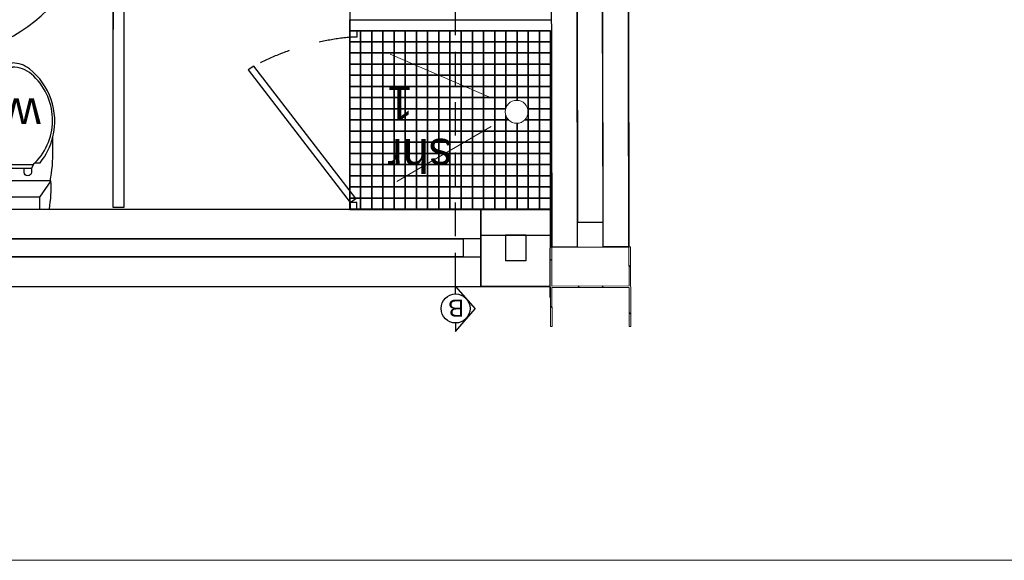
# Model space of a CAD drawing. Header units: millimetres. Extents: x -115474967 to 444143, y -74377 to 241828222.
# Tile 299 of 590: x -162925 to -158520, y 264927 to 267347. Entities that reach past the tile are written whole.
import ezdxf

# ---------------------------------------------------------------- set-up
doc = ezdxf.new("R2010")
doc.units = ezdxf.units.MM
doc.header["$MEASUREMENT"] = 0
doc.linetypes.add('2DASHED', pattern=[0.75, 0.5, -0.25])
doc.linetypes.add('Dashed', pattern=[280, 140, -140])
for name, color, linetype in [('00-2 Doors', 1, 'Continuous'), ('00-2 Fittings', 8, 'Continuous'), ('00-2 Sanitary', 8, 'Continuous'), ('00-2 Walls', 4, 'Continuous'), ('00-2 Windows', 1, 'Continuous'), ('00-3 Elev 02', 1, 'Continuous'), ('00-3 Elev 04', 8, 'Continuous'), ('A_COLUMNS', 7, 'Continuous'), ('CEIL-PLAN', 7, 'Continuous'), ('DIMS-50', 9, 'Continuous'), ('FITT-CURT', 4, 'Dashed'), ('FITT-SANT', 5, 'Continuous'), ('TEXT-50', 2, 'Continuous'), ('TEXT-REFN', 5, 'Continuous'), ('WINDOWS_AND_DOORS', 1, 'Continuous')]:
    doc.layers.add(name, color=color, linetype=linetype)
doc.layers.add('0_cons_01', color=40, linetype='Continuous', lineweight=0, plot=False)
doc.layers.add('0_Pen_No__2', color=7, linetype='Continuous', lineweight=20)
doc.layers.add('A_COLUMNS_Pen_No__3', color=7, linetype='Continuous', lineweight=15)
doc.layers.add('A_COLUMNS_Pen_No__7', color=7, linetype='Continuous', lineweight=5, true_color=0x3f3f3f)
doc.styles.add('TEXT-20', font='arial.ttf', dxfattribs={"height": 40})
doc.styles.add('TEXT-50', font='arial.ttf', dxfattribs={"height": 100})

# ---------------------------------------------------------------- blocks, each defined once
blk = doc.blocks.new('IPE Column 20[97]', base_point=(-38860.8, 68153.1))
at = {"layer": 'A_COLUMNS_Pen_No__7', "linetype": 'Continuous', "lineweight": 5, "true_color": 0x3f3f3f}
h = blk.add_hatch(dxfattribs=at)
h.set_pattern_fill('STEEL', color=250, style=0, pattern_type=2)
h.set_pattern_definition([(45, (0, 0), (-159.099, 159.099), []), (45, (-53.03, 53.03), (-159.099, 159.099), [])])
h.paths.add_polyline_path([(-39040.6, 67975.4), (-38684.6, 67971.8), (-38684.5, 67978.8), (-38859, 67980.6), (-38855.5, 68325.5), (-38681, 68323.8), (-38681, 68330.8), (-39037, 68334.4), (-39037, 68327.4), (-38862.5, 68325.6), (-38866, 67980.6), (-39040.5, 67982.4)])
at = {"layer": 'A_COLUMNS_Pen_No__3', "color": 7, "linetype": 'Continuous', "lineweight": 15}
for p, q in [((-38681, 68330.8), (-39037, 68334.4)), ((-39037, 68334.4), (-39037, 68327.4)), ((-39037, 68327.4), (-38862.5, 68325.6)), ((-38862.5, 68325.6), (-38866, 67980.6)), ((-38859, 67980.6), (-38855.5, 68325.5)), ((-38855.5, 68325.5), (-38681, 68323.8)), ((-38681, 68323.8), (-38681, 68330.8)), ((-39040.5, 67982.4), (-39040.6, 67975.4)), ((-39040.6, 67975.4), (-38684.6, 67971.8)), ((-38866, 67980.6), (-39040.5, 67982.4)), ((-38684.5, 67978.8), (-38859, 67980.6)), ((-38684.6, 67971.8), (-38684.5, 67978.8))]:
    blk.add_line(p, q, dxfattribs=at)
blk = doc.blocks.new('gf')
for p, q in [((192800, 61204), (192800, 61535.5)), ((192983.3, 61455.1), (192965, 61455.1)), ((193000.1, 61464.2), (192983.3, 61455.1)), ((192983.3, 61422.3), (192983.3, 61455.1)), ((192965, 61422.3), (192983.3, 61422.3)), ((192983.3, 61369.8), (192983.3, 61422.3)), ((192983.3, 61369.8), (192983.3, 61317.2)), ((192965, 61317.2), (192983.3, 61317.2)), ((192983.3, 61317.2), (192983.3, 61284.4)), ((192983.3, 61284.4), (192965, 61284.4)), ((193000.1, 61275.3), (192983.3, 61284.4))]:
    blk.add_line(p, q)
for points in [[(192800, 61535.5, -0.056711), (192926, 61542.5), (192926, 61539.3)], [(192926.2, 61539.3, -0.052121), (193063.4, 61551.2), (193123.6, 61551.2, -0.14456)], [(193006.9, 61493.9, -0.11024), (193123.6, 61551.2, -0.16845)], [(193006.9, 61471.2, -0.434217), (193404.1, 61455.1, -0.182634), (193435.2, 61369.8, -2.693815)], [(193123.6, 61551.2, -0.292914), (193427.7, 61445.9, -0.16845), (193454.2, 61369.8, -2.883082)], [(193006.9, 61471.2), (193006.9, 61493.9, -0.416606)], [(193000.1, 61464.2, -0.008985), (193006.9, 61471.2, -0.182634)], [(193000.1, 61369.8), (193000.1, 61464.2, -0.444938)], [(193000.1, 61369.8), (193000.1, 61275.3, 0.008985)], [(193006.9, 61268.3, 0.434217), (193404.1, 61284.4, 0.182634), (193435.2, 61369.8, 2.693815)], [(193123.6, 61188.3, 0.292914), (193427.7, 61293.6, 0.16845), (193454.2, 61369.8, 2.883082)], [(193000.1, 61275.3, 0.008985), (193006.9, 61268.3, 0.182634)], [(193006.9, 61268.3), (193006.9, 61245.6, 0.416606)], [(193006.9, 61245.6, 0.11024), (193123.6, 61188.3, 0.16845)], [(192800, 61204, 0.056711), (192926, 61197), (192926, 61200.2)], [(192926.2, 61200.2, 0.052121), (193063.4, 61188.3), (193123.6, 61188.3, 0.14456)]]:
    blk.add_lwpolyline(points, format="xyb")
for points in [[(192926, 61542.5), (192854, 61491), (192800, 61491)], [(192926, 61539.3), (192926, 61369.8)], [(192854, 61491), (192854, 61369.8)], [(192854, 61248.5), (192854, 61369.8)], [(192926, 61200.2), (192926, 61369.8)], [(192926, 61197), (192854, 61248.5), (192800, 61248.5)]]:
    blk.add_lwpolyline(points)
for centre in [(192965, 61438.7), (192965, 61300.8)]:
    blk.add_arc(centre, 16.4, 90, 270)
blk = doc.blocks.new('A$C69671385')
at = {"layer": 'DIMS-50', "color": 3}
for p, q in [((0, 169), (262, 397)), ((524, 169), (262, 397)), ((88, 169), (0, 169)), ((426, 169), (524, 169))]:
    blk.add_line(p, q, dxfattribs=at)
at = {"layer": 'TEXT-REFN'}
blk.add_circle((257, 169), 169, dxfattribs=at)
blk = doc.blocks.new('12')
at = {"layer": '00-2 Doors'}
blk.add_arc((-140502.5, 268667.2), 821.8, 92.9136, 179.9506, dxfattribs=at)
at = {"layer": '00-2 Fittings', "color": 9, "true_color": 0xc7c8ca}
for points in [[(-143271.2, 270153.1), (-143321.2, 270153.1), (-143321.2, 270153.3), (-143271.2, 270153.3)], [(-143271.2, 270103.1), (-143321.2, 270103.1), (-143321.2, 270153.1), (-143271.2, 270153.1)], [(-143221.2, 270153.1), (-143271.2, 270153.1), (-143271.2, 270153.3), (-143221.2, 270153.3)], [(-143221.2, 270103.1), (-143271.2, 270103.1), (-143271.2, 270153.1), (-143221.2, 270153.1)], [(-143171.2, 270153.1), (-143221.2, 270153.1), (-143221.2, 270153.3), (-143171.2, 270153.3)], [(-143171.2, 270103.1), (-143221.2, 270103.1), (-143221.2, 270153.1), (-143171.2, 270153.1)], [(-143121.2, 270153.1), (-143171.2, 270153.1), (-143171.2, 270153.3), (-143121.2, 270153.3)], [(-143121.2, 270103.1), (-143171.2, 270103.1), (-143171.2, 270153.1), (-143121.2, 270153.1)], [(-143071.2, 270153.1), (-143121.2, 270153.1), (-143121.2, 270153.3), (-143071.2, 270153.3)], [(-143071.2, 270103.1), (-143121.2, 270103.1), (-143121.2, 270153.1), (-143071.2, 270153.1)], [(-143021.2, 270153.1), (-143071.2, 270153.1), (-143071.2, 270153.3), (-143021.2, 270153.3)], [(-143021.2, 270103.1), (-143071.2, 270103.1), (-143071.2, 270153.1), (-143021.2, 270153.1)], [(-142971.2, 270153.1), (-143021.2, 270153.1), (-143021.2, 270153.3), (-142971.2, 270153.3)], [(-142971.2, 270103.1), (-143021.2, 270103.1), (-143021.2, 270153.1), (-142971.2, 270153.1)], [(-142921.2, 270153.1), (-142971.2, 270153.1), (-142971.2, 270153.3), (-142921.2, 270153.3)], [(-142921.2, 270103.1), (-142971.2, 270103.1), (-142971.2, 270153.1), (-142921.2, 270153.1)], [(-142871.2, 270153.1), (-142921.2, 270153.1), (-142921.2, 270153.3), (-142871.2, 270153.3)], [(-142871.2, 270103.1), (-142921.2, 270103.1), (-142921.2, 270153.1), (-142871.2, 270153.1)], [(-142821.2, 270153.1), (-142871.2, 270153.1), (-142871.2, 270153.3), (-142821.2, 270153.3)], [(-142821.2, 270103.1), (-142871.2, 270103.1), (-142871.2, 270153.1), (-142821.2, 270153.1)], [(-142771.2, 270153.1), (-142821.2, 270153.1), (-142821.2, 270153.3), (-142771.2, 270153.3)], [(-142771.2, 270103.1), (-142821.2, 270103.1), (-142821.2, 270153.1), (-142771.2, 270153.1)], [(-142721.2, 270153.1), (-142771.2, 270153.1), (-142771.2, 270153.3), (-142721.2, 270153.3)], [(-142721.2, 270103.1), (-142771.2, 270103.1), (-142771.2, 270153.1), (-142721.2, 270153.1)], [(-142671.2, 270153.1), (-142721.2, 270153.1), (-142721.2, 270153.3), (-142671.2, 270153.3)], [(-142671.2, 270103.1), (-142721.2, 270103.1), (-142721.2, 270153.1), (-142671.2, 270153.1)], [(-142621.2, 270153.1), (-142671.2, 270153.1), (-142671.2, 270153.3), (-142621.2, 270153.3)], [(-142621.2, 270103.1), (-142671.2, 270103.1), (-142671.2, 270153.1), (-142621.2, 270153.1)], [(-142571.2, 270153.1), (-142621.2, 270153.1), (-142621.2, 270153.3), (-142571.2, 270153.3)], [(-142571.2, 270103.1), (-142621.2, 270103.1), (-142621.2, 270153.1), (-142571.2, 270153.1)], [(-142521.2, 270153.1), (-142571.2, 270153.1), (-142571.2, 270153.3), (-142521.2, 270153.3)], [(-142521.2, 270103.1), (-142571.2, 270103.1), (-142571.2, 270153.1), (-142521.2, 270153.1)], [(-142471.2, 270153.1), (-142521.2, 270153.1), (-142521.2, 270153.3), (-142471.2, 270153.3)], [(-142471.2, 270103.1), (-142521.2, 270103.1), (-142521.2, 270153.1), (-142471.2, 270153.1)], [(-142421.2, 270153.1), (-142471.2, 270153.1), (-142471.2, 270153.3), (-142421.2, 270153.3)], [(-142423.1, 270103.1), (-142471.2, 270103.1), (-142471.2, 270153.1), (-142423.1, 270153.1)], [(-143271.2, 270053.1), (-143321.2, 270053.1), (-143321.2, 270103.1), (-143271.2, 270103.1)], [(-143221.2, 270053.1), (-143271.2, 270053.1), (-143271.2, 270103.1), (-143221.2, 270103.1)], [(-143171.2, 270053.1), (-143221.2, 270053.1), (-143221.2, 270103.1), (-143171.2, 270103.1)], [(-143121.2, 270053.1), (-143171.2, 270053.1), (-143171.2, 270103.1), (-143121.2, 270103.1)], [(-143071.2, 270053.1), (-143121.2, 270053.1), (-143121.2, 270103.1), (-143071.2, 270103.1)], [(-143021.2, 270053.1), (-143071.2, 270053.1), (-143071.2, 270103.1), (-143021.2, 270103.1)], [(-142971.2, 270053.1), (-143021.2, 270053.1), (-143021.2, 270103.1), (-142971.2, 270103.1)], [(-142921.2, 270053.1), (-142971.2, 270053.1), (-142971.2, 270103.1), (-142921.2, 270103.1)], [(-142871.2, 270053.1), (-142921.2, 270053.1), (-142921.2, 270103.1), (-142871.2, 270103.1)], [(-142821.2, 270053.1), (-142871.2, 270053.1), (-142871.2, 270103.1), (-142821.2, 270103.1)], [(-142771.2, 270053.1), (-142821.2, 270053.1), (-142821.2, 270103.1), (-142771.2, 270103.1)], [(-142721.2, 270053.1), (-142771.2, 270053.1), (-142771.2, 270103.1), (-142721.2, 270103.1)], [(-142671.2, 270053.1), (-142721.2, 270053.1), (-142721.2, 270103.1), (-142671.2, 270103.1)], [(-142621.2, 270053.1), (-142671.2, 270053.1), (-142671.2, 270103.1), (-142621.2, 270103.1)], [(-142571.2, 270053.1), (-142621.2, 270053.1), (-142621.2, 270103.1), (-142571.2, 270103.1)], [(-142521.2, 270053.1), (-142571.2, 270053.1), (-142571.2, 270103.1), (-142521.2, 270103.1)], [(-142471.2, 270053.1), (-142521.2, 270053.1), (-142521.2, 270103.1), (-142471.2, 270103.1)], [(-142423.1, 270053.1), (-142471.2, 270053.1), (-142471.2, 270103.1), (-142423.1, 270103.1)], [(-143271.2, 270003.1), (-143321.2, 270003.1), (-143321.2, 270053.1), (-143271.2, 270053.1)], [(-143221.2, 270003.1), (-143271.2, 270003.1), (-143271.2, 270053.1), (-143221.2, 270053.1)], [(-143171.2, 270003.1), (-143221.2, 270003.1), (-143221.2, 270053.1), (-143171.2, 270053.1)], [(-143121.2, 270003.1), (-143171.2, 270003.1), (-143171.2, 270053.1), (-143121.2, 270053.1)], [(-143071.2, 270003.1), (-143121.2, 270003.1), (-143121.2, 270053.1), (-143071.2, 270053.1)], [(-143021.2, 270003.1), (-143071.2, 270003.1), (-143071.2, 270053.1), (-143021.2, 270053.1)], [(-142971.2, 270003.1), (-143021.2, 270003.1), (-143021.2, 270053.1), (-142971.2, 270053.1)], [(-142921.2, 270003.1), (-142971.2, 270003.1), (-142971.2, 270053.1), (-142921.2, 270053.1)], [(-142871.2, 270003.1), (-142921.2, 270003.1), (-142921.2, 270053.1), (-142871.2, 270053.1)], [(-142821.2, 270003.1), (-142871.2, 270003.1), (-142871.2, 270053.1), (-142821.2, 270053.1)], [(-142771.2, 270003.1), (-142821.2, 270003.1), (-142821.2, 270053.1), (-142771.2, 270053.1)], [(-142721.2, 270003.1), (-142771.2, 270003.1), (-142771.2, 270053.1), (-142721.2, 270053.1)], [(-142671.2, 270003.1), (-142721.2, 270003.1), (-142721.2, 270053.1), (-142671.2, 270053.1)], [(-142621.2, 270003.1), (-142671.2, 270003.1), (-142671.2, 270053.1), (-142621.2, 270053.1)], [(-142571.2, 270003.1), (-142621.2, 270003.1), (-142621.2, 270053.1), (-142571.2, 270053.1)], [(-142521.2, 270003.1), (-142571.2, 270003.1), (-142571.2, 270053.1), (-142521.2, 270053.1)], [(-142471.2, 270003.1), (-142521.2, 270003.1), (-142521.2, 270053.1), (-142471.2, 270053.1)], [(-142423.1, 270003.1), (-142471.2, 270003.1), (-142471.2, 270053.1), (-142423.1, 270053.1)], [(-143271.2, 269953.1), (-143321.2, 269953.1), (-143321.2, 270003.1), (-143271.2, 270003.1)], [(-143221.2, 269953.1), (-143271.2, 269953.1), (-143271.2, 270003.1), (-143221.2, 270003.1)], [(-143171.2, 269953.1), (-143221.2, 269953.1), (-143221.2, 270003.1), (-143171.2, 270003.1)], [(-143121.2, 269953.1), (-143171.2, 269953.1), (-143171.2, 270003.1), (-143121.2, 270003.1)], [(-143071.2, 269953.1), (-143121.2, 269953.1), (-143121.2, 270003.1), (-143071.2, 270003.1)], [(-143021.2, 269953.1), (-143071.2, 269953.1), (-143071.2, 270003.1), (-143021.2, 270003.1)], [(-142971.2, 269953.1), (-143021.2, 269953.1), (-143021.2, 270003.1), (-142971.2, 270003.1)], [(-142921.2, 269953.1), (-142971.2, 269953.1), (-142971.2, 270003.1), (-142921.2, 270003.1)], [(-142871.2, 269953.1), (-142921.2, 269953.1), (-142921.2, 270003.1), (-142871.2, 270003.1)], [(-142821.2, 269953.1), (-142871.2, 269953.1), (-142871.2, 270003.1), (-142821.2, 270003.1)], [(-142771.2, 269953.1), (-142821.2, 269953.1), (-142821.2, 270003.1), (-142771.2, 270003.1)], [(-142721.2, 269953.1), (-142771.2, 269953.1), (-142771.2, 270003.1), (-142721.2, 270003.1)], [(-142671.2, 269953.1), (-142721.2, 269953.1), (-142721.2, 270003.1), (-142671.2, 270003.1)], [(-142621.2, 269953.1), (-142671.2, 269953.1), (-142671.2, 270003.1), (-142621.2, 270003.1)], [(-142571.2, 269953.1), (-142621.2, 269953.1), (-142621.2, 270003.1), (-142571.2, 270003.1)], [(-142521.2, 269953.1), (-142571.2, 269953.1), (-142571.2, 270003.1), (-142521.2, 270003.1)], [(-142471.2, 269953.1), (-142521.2, 269953.1), (-142521.2, 270003.1), (-142471.2, 270003.1)], [(-142423.1, 269953.1), (-142471.2, 269953.1), (-142471.2, 270003.1), (-142423.1, 270003.1)], [(-143271.2, 269903.1), (-143321.2, 269903.1), (-143321.2, 269953.1), (-143271.2, 269953.1)], [(-143221.2, 269903.1), (-143271.2, 269903.1), (-143271.2, 269953.1), (-143221.2, 269953.1)], [(-143171.2, 269903.1), (-143221.2, 269903.1), (-143221.2, 269953.1), (-143171.2, 269953.1)], [(-143121.2, 269903.1), (-143171.2, 269903.1), (-143171.2, 269953.1), (-143121.2, 269953.1)], [(-143071.2, 269903.1), (-143121.2, 269903.1), (-143121.2, 269953.1), (-143071.2, 269953.1)], [(-143021.2, 269903.1), (-143071.2, 269903.1), (-143071.2, 269953.1), (-143021.2, 269953.1)], [(-142971.2, 269903.1), (-143021.2, 269903.1), (-143021.2, 269953.1), (-142971.2, 269953.1)], [(-142921.2, 269903.1), (-142971.2, 269903.1), (-142971.2, 269953.1), (-142921.2, 269953.1)], [(-142871.2, 269903.1), (-142921.2, 269903.1), (-142921.2, 269953.1), (-142871.2, 269953.1)], [(-142821.2, 269903.1), (-142871.2, 269903.1), (-142871.2, 269953.1), (-142821.2, 269953.1)], [(-142771.2, 269903.1), (-142821.2, 269903.1), (-142821.2, 269953.1), (-142771.2, 269953.1)], [(-142721.2, 269903.1), (-142771.2, 269903.1), (-142771.2, 269953.1), (-142721.2, 269953.1)], [(-142671.2, 269903.1), (-142721.2, 269903.1), (-142721.2, 269953.1), (-142671.2, 269953.1)], [(-142621.2, 269903.1), (-142671.2, 269903.1), (-142671.2, 269953.1), (-142621.2, 269953.1)], [(-142571.2, 269903.1), (-142621.2, 269903.1), (-142621.2, 269953.1), (-142571.2, 269953.1)], [(-142521.2, 269903.1), (-142571.2, 269903.1), (-142571.2, 269953.1), (-142521.2, 269953.1)], [(-142471.2, 269903.1), (-142521.2, 269903.1), (-142521.2, 269953.1), (-142471.2, 269953.1)], [(-142423.1, 269903.1), (-142471.2, 269903.1), (-142471.2, 269953.1), (-142423.1, 269953.1)], [(-143271.2, 269853.1), (-143321.2, 269853.1), (-143321.2, 269903.1), (-143271.2, 269903.1)], [(-143221.2, 269853.1), (-143271.2, 269853.1), (-143271.2, 269903.1), (-143221.2, 269903.1)], [(-143171.2, 269853.1), (-143221.2, 269853.1), (-143221.2, 269903.1), (-143171.2, 269903.1)], [(-143121.2, 269853.1), (-143171.2, 269853.1), (-143171.2, 269903.1), (-143121.2, 269903.1)], [(-143071.2, 269853.1), (-143121.2, 269853.1), (-143121.2, 269903.1), (-143071.2, 269903.1)], [(-143021.2, 269853.1), (-143071.2, 269853.1), (-143071.2, 269903.1), (-143021.2, 269903.1)], [(-142971.2, 269853.1), (-143021.2, 269853.1), (-143021.2, 269903.1), (-142971.2, 269903.1)], [(-142921.2, 269853.1), (-142971.2, 269853.1), (-142971.2, 269903.1), (-142921.2, 269903.1)], [(-142871.2, 269853.1), (-142921.2, 269853.1), (-142921.2, 269903.1), (-142871.2, 269903.1)], [(-142821.2, 269853.1), (-142871.2, 269853.1), (-142871.2, 269903.1), (-142821.2, 269903.1)], [(-142771.2, 269853.1), (-142821.2, 269853.1), (-142821.2, 269903.1), (-142771.2, 269903.1)], [(-142721.2, 269853.1), (-142771.2, 269853.1), (-142771.2, 269903.1), (-142721.2, 269903.1)], [(-142671.2, 269853.1), (-142721.2, 269853.1), (-142721.2, 269903.1), (-142671.2, 269903.1)], [(-142621.2, 269853.1), (-142671.2, 269853.1), (-142671.2, 269903.1), (-142621.2, 269903.1)], [(-142571.2, 269853.1), (-142621.2, 269853.1), (-142621.2, 269903.1), (-142571.2, 269903.1)], [(-142521.2, 269853.1), (-142571.2, 269853.1), (-142571.2, 269903.1), (-142521.2, 269903.1)], [(-142471.2, 269853.1), (-142521.2, 269853.1), (-142521.2, 269903.1), (-142471.2, 269903.1)], [(-142423.1, 269853.1), (-142471.2, 269853.1), (-142471.2, 269903.1), (-142423.1, 269903.1)], [(-143271.2, 269803.1), (-143321.2, 269803.1), (-143321.2, 269853.1), (-143271.2, 269853.1)], [(-143221.2, 269803.1), (-143271.2, 269803.1), (-143271.2, 269853.1), (-143221.2, 269853.1)], [(-143171.2, 269803.1), (-143221.2, 269803.1), (-143221.2, 269853.1), (-143171.2, 269853.1)], [(-143121.2, 269803.1), (-143171.2, 269803.1), (-143171.2, 269853.1), (-143121.2, 269853.1)], [(-143071.2, 269803.1), (-143121.2, 269803.1), (-143121.2, 269853.1), (-143071.2, 269853.1)], [(-143021.2, 269803.1), (-143071.2, 269803.1), (-143071.2, 269853.1), (-143021.2, 269853.1)], [(-142971.2, 269803.1), (-143021.2, 269803.1), (-143021.2, 269853.1), (-142971.2, 269853.1)], [(-142921.2, 269803.1), (-142971.2, 269803.1), (-142971.2, 269853.1), (-142921.2, 269853.1)], [(-142871.2, 269803.1), (-142921.2, 269803.1), (-142921.2, 269853.1), (-142871.2, 269853.1)], [(-142821.2, 269803.1), (-142871.2, 269803.1), (-142871.2, 269853.1), (-142821.2, 269853.1)], [(-142771.2, 269803.1), (-142821.2, 269803.1), (-142821.2, 269853.1), (-142771.2, 269853.1)], [(-142721.2, 269803.1), (-142771.2, 269803.1), (-142771.2, 269853.1), (-142721.2, 269853.1)], [(-142671.2, 269803.1), (-142721.2, 269803.1), (-142721.2, 269853.1), (-142671.2, 269853.1)], [(-142621.2, 269803.1), (-142671.2, 269803.1), (-142671.2, 269853.1), (-142621.2, 269853.1)], [(-142571.2, 269803.1), (-142621.2, 269803.1), (-142621.2, 269853.1), (-142571.2, 269853.1)], [(-142521.2, 269803.1), (-142571.2, 269803.1), (-142571.2, 269853.1), (-142521.2, 269853.1)], [(-142471.2, 269803.1), (-142521.2, 269803.1), (-142521.2, 269853.1), (-142471.2, 269853.1)], [(-142423.1, 269803.1), (-142471.2, 269803.1), (-142471.2, 269853.1), (-142423.1, 269853.1)], [(-143271.2, 269753.1), (-143321.2, 269753.1), (-143321.2, 269803.1), (-143271.2, 269803.1)], [(-143221.2, 269753.1), (-143271.2, 269753.1), (-143271.2, 269803.1), (-143221.2, 269803.1)], [(-143071.2, 269753.1), (-143121.2, 269753.1), (-143121.2, 269803.1), (-143071.2, 269803.1)], [(-143021.2, 269753.1), (-143071.2, 269753.1), (-143071.2, 269803.1), (-143021.2, 269803.1)], [(-142971.2, 269753.1), (-143021.2, 269753.1), (-143021.2, 269803.1), (-142971.2, 269803.1)], [(-142921.2, 269753.1), (-142971.2, 269753.1), (-142971.2, 269803.1), (-142921.2, 269803.1)], [(-142871.2, 269753.1), (-142921.2, 269753.1), (-142921.2, 269803.1), (-142871.2, 269803.1)], [(-142821.2, 269753.1), (-142871.2, 269753.1), (-142871.2, 269803.1), (-142821.2, 269803.1)], [(-142771.2, 269753.1), (-142821.2, 269753.1), (-142821.2, 269803.1), (-142771.2, 269803.1)], [(-142721.2, 269753.1), (-142771.2, 269753.1), (-142771.2, 269803.1), (-142721.2, 269803.1)], [(-142671.2, 269753.1), (-142721.2, 269753.1), (-142721.2, 269803.1), (-142671.2, 269803.1)], [(-142621.2, 269753.1), (-142671.2, 269753.1), (-142671.2, 269803.1), (-142621.2, 269803.1)], [(-142571.2, 269753.1), (-142621.2, 269753.1), (-142621.2, 269803.1), (-142571.2, 269803.1)], [(-142521.2, 269753.1), (-142571.2, 269753.1), (-142571.2, 269803.1), (-142521.2, 269803.1)], [(-142471.2, 269753.1), (-142521.2, 269753.1), (-142521.2, 269803.1), (-142471.2, 269803.1)], [(-142423.1, 269753.1), (-142471.2, 269753.1), (-142471.2, 269803.1), (-142423.1, 269803.1)], [(-143271.2, 269703.1), (-143321.2, 269703.1), (-143321.2, 269753.1), (-143271.2, 269753.1)], [(-143221.2, 269703.1), (-143271.2, 269703.1), (-143271.2, 269753.1), (-143221.2, 269753.1)], [(-143021.2, 269703.1), (-143071.2, 269703.1), (-143071.2, 269753.1), (-143021.2, 269753.1)], [(-142971.2, 269703.1), (-143021.2, 269703.1), (-143021.2, 269753.1), (-142971.2, 269753.1)], [(-142921.2, 269703.1), (-142971.2, 269703.1), (-142971.2, 269753.1), (-142921.2, 269753.1)], [(-142871.2, 269703.1), (-142921.2, 269703.1), (-142921.2, 269753.1), (-142871.2, 269753.1)], [(-142821.2, 269703.1), (-142871.2, 269703.1), (-142871.2, 269753.1), (-142821.2, 269753.1)], [(-142771.2, 269703.1), (-142821.2, 269703.1), (-142821.2, 269753.1), (-142771.2, 269753.1)], [(-142721.2, 269703.1), (-142771.2, 269703.1), (-142771.2, 269753.1), (-142721.2, 269753.1)], [(-142671.2, 269703.1), (-142721.2, 269703.1), (-142721.2, 269753.1), (-142671.2, 269753.1)], [(-142621.2, 269703.1), (-142671.2, 269703.1), (-142671.2, 269753.1), (-142621.2, 269753.1)], [(-142571.2, 269703.1), (-142621.2, 269703.1), (-142621.2, 269753.1), (-142571.2, 269753.1)], [(-142521.2, 269703.1), (-142571.2, 269703.1), (-142571.2, 269753.1), (-142521.2, 269753.1)], [(-142471.2, 269703.1), (-142521.2, 269703.1), (-142521.2, 269753.1), (-142471.2, 269753.1)], [(-142423.1, 269703.1), (-142471.2, 269703.1), (-142471.2, 269753.1), (-142423.1, 269753.1)], [(-143271.2, 269653.1), (-143321.2, 269653.1), (-143321.2, 269703.1), (-143271.2, 269703.1)], [(-143221.2, 269653.1), (-143271.2, 269653.1), (-143271.2, 269703.1), (-143221.2, 269703.1)], [(-143021.2, 269653.1), (-143071.2, 269653.1), (-143071.2, 269703.1), (-143021.2, 269703.1)], [(-142971.2, 269653.1), (-143021.2, 269653.1), (-143021.2, 269703.1), (-142971.2, 269703.1)], [(-142921.2, 269653.1), (-142971.2, 269653.1), (-142971.2, 269703.1), (-142921.2, 269703.1)], [(-142871.2, 269653.1), (-142921.2, 269653.1), (-142921.2, 269703.1), (-142871.2, 269703.1)], [(-142821.2, 269653.1), (-142871.2, 269653.1), (-142871.2, 269703.1), (-142821.2, 269703.1)], [(-142771.2, 269653.1), (-142821.2, 269653.1), (-142821.2, 269703.1), (-142771.2, 269703.1)], [(-142721.2, 269653.1), (-142771.2, 269653.1), (-142771.2, 269703.1), (-142721.2, 269703.1)], [(-142671.2, 269653.1), (-142721.2, 269653.1), (-142721.2, 269703.1), (-142671.2, 269703.1)], [(-142621.2, 269653.1), (-142671.2, 269653.1), (-142671.2, 269703.1), (-142621.2, 269703.1)], [(-142571.2, 269653.1), (-142621.2, 269653.1), (-142621.2, 269703.1), (-142571.2, 269703.1)], [(-142521.2, 269653.1), (-142571.2, 269653.1), (-142571.2, 269703.1), (-142521.2, 269703.1)], [(-142471.2, 269653.1), (-142521.2, 269653.1), (-142521.2, 269703.1), (-142471.2, 269703.1)], [(-142423.1, 269653.1), (-142471.2, 269653.1), (-142471.2, 269703.1), (-142423.1, 269703.1)], [(-143271.2, 269603.1), (-143321.2, 269603.1), (-143321.2, 269653.1), (-143271.2, 269653.1)], [(-143221.2, 269603.1), (-143271.2, 269603.1), (-143271.2, 269653.1), (-143221.2, 269653.1)], [(-143171.2, 269603.1), (-143221.2, 269603.1), (-143221.2, 269653.1), (-143171.2, 269653.1)], [(-143121.2, 269603.1), (-143171.2, 269603.1), (-143171.2, 269653.1), (-143121.2, 269653.1)], [(-143071.2, 269603.1), (-143121.2, 269603.1), (-143121.2, 269653.1), (-143071.2, 269653.1)], [(-143021.2, 269603.1), (-143071.2, 269603.1), (-143071.2, 269653.1), (-143021.2, 269653.1)], [(-142971.2, 269603.1), (-143021.2, 269603.1), (-143021.2, 269653.1), (-142971.2, 269653.1)], [(-142921.2, 269603.1), (-142971.2, 269603.1), (-142971.2, 269653.1), (-142921.2, 269653.1)], [(-142871.2, 269603.1), (-142921.2, 269603.1), (-142921.2, 269653.1), (-142871.2, 269653.1)], [(-142821.2, 269603.1), (-142871.2, 269603.1), (-142871.2, 269653.1), (-142821.2, 269653.1)], [(-142771.2, 269603.1), (-142821.2, 269603.1), (-142821.2, 269653.1), (-142771.2, 269653.1)], [(-142721.2, 269603.1), (-142771.2, 269603.1), (-142771.2, 269653.1), (-142721.2, 269653.1)], [(-142671.2, 269603.1), (-142721.2, 269603.1), (-142721.2, 269653.1), (-142671.2, 269653.1)], [(-142621.2, 269603.1), (-142671.2, 269603.1), (-142671.2, 269653.1), (-142621.2, 269653.1)], [(-142571.2, 269603.1), (-142621.2, 269603.1), (-142621.2, 269653.1), (-142571.2, 269653.1)], [(-142521.2, 269603.1), (-142571.2, 269603.1), (-142571.2, 269653.1), (-142521.2, 269653.1)], [(-142471.2, 269603.1), (-142521.2, 269603.1), (-142521.2, 269653.1), (-142471.2, 269653.1)], [(-142423.1, 269603.1), (-142471.2, 269603.1), (-142471.2, 269653.1), (-142423.1, 269653.1)], [(-143271.2, 269553.1), (-143321.2, 269553.1), (-143321.2, 269603.1), (-143271.2, 269603.1)], [(-143221.2, 269553.1), (-143271.2, 269553.1), (-143271.2, 269603.1), (-143221.2, 269603.1)], [(-143171.2, 269553.1), (-143221.2, 269553.1), (-143221.2, 269603.1), (-143171.2, 269603.1)], [(-143121.2, 269553.1), (-143171.2, 269553.1), (-143171.2, 269603.1), (-143121.2, 269603.1)], [(-143071.2, 269553.1), (-143121.2, 269553.1), (-143121.2, 269603.1), (-143071.2, 269603.1)], [(-143021.2, 269553.1), (-143071.2, 269553.1), (-143071.2, 269603.1), (-143021.2, 269603.1)], [(-142971.2, 269553.1), (-143021.2, 269553.1), (-143021.2, 269603.1), (-142971.2, 269603.1)], [(-142921.2, 269553.1), (-142971.2, 269553.1), (-142971.2, 269603.1), (-142921.2, 269603.1)], [(-142871.2, 269553.1), (-142921.2, 269553.1), (-142921.2, 269603.1), (-142871.2, 269603.1)], [(-142821.2, 269553.1), (-142871.2, 269553.1), (-142871.2, 269603.1), (-142821.2, 269603.1)], [(-142771.2, 269553.1), (-142821.2, 269553.1), (-142821.2, 269603.1), (-142771.2, 269603.1)], [(-142721.2, 269553.1), (-142771.2, 269553.1), (-142771.2, 269603.1), (-142721.2, 269603.1)], [(-142671.2, 269553.1), (-142721.2, 269553.1), (-142721.2, 269603.1), (-142671.2, 269603.1)], [(-142621.2, 269553.1), (-142671.2, 269553.1), (-142671.2, 269603.1), (-142621.2, 269603.1)], [(-142571.2, 269553.1), (-142621.2, 269553.1), (-142621.2, 269603.1), (-142571.2, 269603.1)], [(-142521.2, 269553.1), (-142571.2, 269553.1), (-142571.2, 269603.1), (-142521.2, 269603.1)], [(-142471.2, 269553.1), (-142521.2, 269553.1), (-142521.2, 269603.1), (-142471.2, 269603.1)], [(-142423.1, 269553.1), (-142471.2, 269553.1), (-142471.2, 269603.1), (-142423.1, 269603.1)], [(-143271.2, 269503.1), (-143321.2, 269503.1), (-143321.2, 269553.1), (-143271.2, 269553.1)], [(-143221.2, 269503.1), (-143271.2, 269503.1), (-143271.2, 269553.1), (-143221.2, 269553.1)], [(-143171.2, 269503.1), (-143221.2, 269503.1), (-143221.2, 269553.1), (-143171.2, 269553.1)], [(-143121.2, 269503.1), (-143171.2, 269503.1), (-143171.2, 269553.1), (-143121.2, 269553.1)], [(-143071.2, 269503.1), (-143121.2, 269503.1), (-143121.2, 269553.1), (-143071.2, 269553.1)], [(-143021.2, 269503.1), (-143071.2, 269503.1), (-143071.2, 269553.1), (-143021.2, 269553.1)], [(-142971.2, 269503.1), (-143021.2, 269503.1), (-143021.2, 269553.1), (-142971.2, 269553.1)], [(-142921.2, 269503.1), (-142971.2, 269503.1), (-142971.2, 269553.1), (-142921.2, 269553.1)], [(-142871.2, 269503.1), (-142921.2, 269503.1), (-142921.2, 269553.1), (-142871.2, 269553.1)], [(-142821.2, 269503.1), (-142871.2, 269503.1), (-142871.2, 269553.1), (-142821.2, 269553.1)], [(-142771.2, 269503.1), (-142821.2, 269503.1), (-142821.2, 269553.1), (-142771.2, 269553.1)], [(-142721.2, 269503.1), (-142771.2, 269503.1), (-142771.2, 269553.1), (-142721.2, 269553.1)], [(-142671.2, 269503.1), (-142721.2, 269503.1), (-142721.2, 269553.1), (-142671.2, 269553.1)], [(-142621.2, 269503.1), (-142671.2, 269503.1), (-142671.2, 269553.1), (-142621.2, 269553.1)], [(-142571.2, 269503.1), (-142621.2, 269503.1), (-142621.2, 269553.1), (-142571.2, 269553.1)], [(-142521.2, 269503.1), (-142571.2, 269503.1), (-142571.2, 269553.1), (-142521.2, 269553.1)], [(-142471.2, 269503.1), (-142521.2, 269503.1), (-142521.2, 269553.1), (-142471.2, 269553.1)], [(-142423.1, 269503.1), (-142471.2, 269503.1), (-142471.2, 269553.1), (-142423.1, 269553.1)], [(-143271.2, 269453.1), (-143321.2, 269453.1), (-143321.2, 269503.1), (-143271.2, 269503.1)], [(-143221.2, 269453.1), (-143271.2, 269453.1), (-143271.2, 269503.1), (-143221.2, 269503.1)], [(-143171.2, 269453.1), (-143221.2, 269453.1), (-143221.2, 269503.1), (-143171.2, 269503.1)], [(-143121.2, 269453.1), (-143171.2, 269453.1), (-143171.2, 269503.1), (-143121.2, 269503.1)], [(-143071.2, 269453.1), (-143121.2, 269453.1), (-143121.2, 269503.1), (-143071.2, 269503.1)], [(-143021.2, 269453.1), (-143071.2, 269453.1), (-143071.2, 269503.1), (-143021.2, 269503.1)], [(-142971.2, 269453.1), (-143021.2, 269453.1), (-143021.2, 269503.1), (-142971.2, 269503.1)], [(-142921.2, 269453.1), (-142971.2, 269453.1), (-142971.2, 269503.1), (-142921.2, 269503.1)], [(-142871.2, 269453.1), (-142921.2, 269453.1), (-142921.2, 269503.1), (-142871.2, 269503.1)], [(-142821.2, 269453.1), (-142871.2, 269453.1), (-142871.2, 269503.1), (-142821.2, 269503.1)], [(-142771.2, 269453.1), (-142821.2, 269453.1), (-142821.2, 269503.1), (-142771.2, 269503.1)], [(-142721.2, 269453.1), (-142771.2, 269453.1), (-142771.2, 269503.1), (-142721.2, 269503.1)], [(-142671.2, 269453.1), (-142721.2, 269453.1), (-142721.2, 269503.1), (-142671.2, 269503.1)], [(-142621.2, 269453.1), (-142671.2, 269453.1), (-142671.2, 269503.1), (-142621.2, 269503.1)], [(-142571.2, 269453.1), (-142621.2, 269453.1), (-142621.2, 269503.1), (-142571.2, 269503.1)], [(-142521.2, 269453.1), (-142571.2, 269453.1), (-142571.2, 269503.1), (-142521.2, 269503.1)], [(-142471.2, 269453.1), (-142521.2, 269453.1), (-142521.2, 269503.1), (-142471.2, 269503.1)], [(-142423.1, 269453.1), (-142471.2, 269453.1), (-142471.2, 269503.1), (-142423.1, 269503.1)], [(-143271.2, 269403.1), (-143321.2, 269403.1), (-143321.2, 269453.1), (-143271.2, 269453.1)], [(-143221.2, 269403.1), (-143271.2, 269403.1), (-143271.2, 269453.1), (-143221.2, 269453.1)], [(-143171.2, 269403.1), (-143221.2, 269403.1), (-143221.2, 269453.1), (-143171.2, 269453.1)], [(-143121.2, 269403.1), (-143171.2, 269403.1), (-143171.2, 269453.1), (-143121.2, 269453.1)], [(-143071.2, 269403.1), (-143121.2, 269403.1), (-143121.2, 269453.1), (-143071.2, 269453.1)], [(-143021.2, 269403.1), (-143071.2, 269403.1), (-143071.2, 269453.1), (-143021.2, 269453.1)], [(-142971.2, 269403.1), (-143021.2, 269403.1), (-143021.2, 269453.1), (-142971.2, 269453.1)], [(-142921.2, 269403.1), (-142971.2, 269403.1), (-142971.2, 269453.1), (-142921.2, 269453.1)], [(-142871.2, 269403.1), (-142921.2, 269403.1), (-142921.2, 269453.1), (-142871.2, 269453.1)], [(-142821.2, 269403.1), (-142871.2, 269403.1), (-142871.2, 269453.1), (-142821.2, 269453.1)], [(-142771.2, 269403.1), (-142821.2, 269403.1), (-142821.2, 269453.1), (-142771.2, 269453.1)], [(-142721.2, 269403.1), (-142771.2, 269403.1), (-142771.2, 269453.1), (-142721.2, 269453.1)], [(-142671.2, 269403.1), (-142721.2, 269403.1), (-142721.2, 269453.1), (-142671.2, 269453.1)], [(-142621.2, 269403.1), (-142671.2, 269403.1), (-142671.2, 269453.1), (-142621.2, 269453.1)], [(-142571.2, 269403.1), (-142621.2, 269403.1), (-142621.2, 269453.1), (-142571.2, 269453.1)], [(-142521.2, 269403.1), (-142571.2, 269403.1), (-142571.2, 269453.1), (-142521.2, 269453.1)], [(-142471.2, 269403.1), (-142521.2, 269403.1), (-142521.2, 269453.1), (-142471.2, 269453.1)], [(-142423.1, 269403.1), (-142471.2, 269403.1), (-142471.2, 269453.1), (-142423.1, 269453.1)], [(-143271.2, 269354.1), (-143321.2, 269354.1), (-143321.2, 269403.1), (-143271.2, 269403.1)], [(-143221.2, 269354.1), (-143271.2, 269354.1), (-143271.2, 269403.1), (-143221.2, 269403.1)], [(-143171.2, 269354.1), (-143221.2, 269354.1), (-143221.2, 269403.1), (-143171.2, 269403.1)], [(-143121.2, 269354.1), (-143171.2, 269354.1), (-143171.2, 269403.1), (-143121.2, 269403.1)], [(-143071.2, 269354.1), (-143121.2, 269354.1), (-143121.2, 269403.1), (-143071.2, 269403.1)], [(-143021.2, 269354.1), (-143071.2, 269354.1), (-143071.2, 269403.1), (-143021.2, 269403.1)], [(-142971.2, 269354.1), (-143021.2, 269354.1), (-143021.2, 269403.1), (-142971.2, 269403.1)], [(-142921.2, 269354.1), (-142971.2, 269354.1), (-142971.2, 269403.1), (-142921.2, 269403.1)], [(-142871.2, 269354.1), (-142921.2, 269354.1), (-142921.2, 269403.1), (-142871.2, 269403.1)], [(-142821.2, 269354.1), (-142871.2, 269354.1), (-142871.2, 269403.1), (-142821.2, 269403.1)], [(-142771.2, 269354.1), (-142821.2, 269354.1), (-142821.2, 269403.1), (-142771.2, 269403.1)], [(-142721.2, 269354.1), (-142771.2, 269354.1), (-142771.2, 269403.1), (-142721.2, 269403.1)], [(-142671.2, 269354.1), (-142721.2, 269354.1), (-142721.2, 269403.1), (-142671.2, 269403.1)], [(-142621.2, 269354.1), (-142671.2, 269354.1), (-142671.2, 269403.1), (-142621.2, 269403.1)], [(-142571.2, 269354.1), (-142621.2, 269354.1), (-142621.2, 269403.1), (-142571.2, 269403.1)], [(-142521.2, 269354.1), (-142571.2, 269354.1), (-142571.2, 269403.1), (-142521.2, 269403.1)], [(-142471.2, 269354.1), (-142521.2, 269354.1), (-142521.2, 269403.1), (-142471.2, 269403.1)], [(-142423.1, 269354.1), (-142471.2, 269354.1), (-142471.2, 269403.1), (-142423.1, 269403.1)]]:
    blk.add_lwpolyline(points, close=True, dxfattribs=at)
for points in [[(-143205.5, 269753.1), (-143221.2, 269753.1), (-143221.2, 269803.1), (-143171.2, 269803.1), (-143171.2, 269767.7)], [(-143171.2, 269767.7), (-143171.2, 269803.1), (-143121.2, 269803.1), (-143121.2, 269753.1), (-143133.9, 269753.1)], [(-143219, 269703.1), (-143221.2, 269703.1), (-143221.2, 269753.1), (-143205.5, 269753.1)], [(-143133.9, 269753.1), (-143121.2, 269753.1), (-143121.2, 269733.1)], [(-143121.2, 269733.1), (-143121.2, 269753.1), (-143071.2, 269753.1), (-143071.2, 269703.1), (-143120.3, 269703.1)], [(-143171.2, 269665.4), (-143171.2, 269653.1), (-143221.2, 269653.1), (-143221.2, 269703.1), (-143219, 269703.1)], [(-143121.2, 269700), (-143121.2, 269653.1), (-143171.2, 269653.1), (-143171.2, 269665.4)], [(-143120.3, 269703.1), (-143071.2, 269703.1), (-143071.2, 269653.1), (-143121.2, 269653.1), (-143121.2, 269700)]]:
    blk.add_lwpolyline(points, dxfattribs=at)
at = {"layer": '00-2 Walls'}
for p, q in [((-143009.5, 270498.3), (-143319.4, 270498.3)), ((-143319.4, 270498.3), (-143319.4, 270383.5)), ((-143009.5, 270383.3), (-143009.5, 270498.3)), ((-143009.5, 270383.3), (-143009.5, 270498.3)), ((-143009.5, 270383.5), (-143009.5, 270498.3)), ((-143211.2, 270383.4), (-143119.5, 270383.4)), ((-143211.2, 270268.5), (-143211.2, 270383.4)), ((-143119.5, 270268.5), (-143119.5, 270383.4)), ((-143009.6, 270268.3), (-143009.5, 270383.3)), ((-143009.6, 270268.3), (-143009.5, 270383.3)), ((-143671.9, 270321.4), (-143556.9, 270321.6)), ((-143666.7, 267851.1), (-143671.9, 270321.4)), ((-143556.9, 270321.6), (-143551.5, 267773.5)), ((-143441.9, 270321.9), (-143326.9, 270322.1)), ((-143441.9, 270321.9), (-143436.2, 267658.7)), ((-143326.9, 270322.1), (-143321.2, 269354.1)), ((-143321.2, 270153.3), (-143321.2, 270268.5)), ((-143009.6, 270268.3), (-143319.4, 270268.5)), ((-143211.2, 270268.5), (-143119.5, 270268.5)), ((-143009.7, 270268.5), (-143009.7, 270153.3)), ((-143009.6, 270203.3), (-143009.6, 270268.3)), ((-143009.6, 270203.3), (-143009.6, 270268.3)), ((-143556.1, 270211.6), (-143441.7, 270211.9)), ((-143556.1, 270211.6), (-143441.9, 270211.9)), ((-143556.1, 270211.6), (-143551.5, 267773.5)), ((-143436.2, 267658.7), (-143441.9, 270211.6)), ((-143009.7, 270153.3), (-143009.6, 270203.3)), ((-143009.7, 270153.3), (-143009.6, 270203.3)), ((-143009.7, 270153.3), (-143009.6, 270203.3)), ((-143009.7, 270153.3), (-143321.2, 270153.3)), ((-143321.2, 269354.1), (-142423.1, 269354.1)), ((-142423.1, 269354.1), (-142423.1, 269304.1)), ((-142423.1, 269304.1), (-143321.2, 269304.1))]:
    blk.add_line(p, q, dxfattribs=at)
for points in [[(-143319.3, 270548.5), (-143319.3, 270498.5)], [(-143319.3, 270498.5), (-143321.2, 270153.5)], [(-143319.3, 270498.5), (-143009.5, 270498.3)], [(-143009.5, 270498.3), (-143319.3, 270498.5)], [(-143326.9, 270322.1), (-143671.9, 270321.4)], [(-143671.9, 270321.4), (-143666.7, 267888.2)], [(-143321.2, 267653), (-143326.9, 270322.1)], [(-143319.5, 270153.5), (-143009.7, 270153.3)], [(-141414.2, 268552.9), (-141364.2, 268552.9), (-141363, 270143.2)], [(-141413, 270143.2), (-141414.2, 268552.9)], [(-141363, 270143.2), (-141413, 270143.2)], [(-142424.8, 269353.7), (-143321.2, 269354.1)], [(-142423.1, 269304.1), (-142423.1, 269354.1)]]:
    blk.add_lwpolyline(points, dxfattribs=at)
blk.add_lwpolyline([(-141414.2, 268552.9), (-141363, 268552.9), (-141363, 270143.2), (-141414.2, 270143.2)], close=True, dxfattribs=at)
at = {"layer": '00-2 Windows'}
for points in [[(-143009.5, 270153.3), (-138564.5, 270153.3), (-138564.5, 270498.3), (-143009.5, 270498.3)], [(-143009.5, 270285.8), (-142929.5, 270285.8), (-142929.5, 270365.8), (-143009.5, 270365.8)], [(-142929.5, 270365.8), (-138644.5, 270365.8), (-138644.5, 270365.8), (-142929.5, 270365.8)], [(-138644.5, 270285.8), (-142929.5, 270285.8), (-142929.5, 270285.8), (-138644.5, 270285.8)]]:
    blk.add_lwpolyline(points, close=True, dxfattribs=at)
at = {"layer": '00-3 Elev 02'}
for points in [[(-143321.2, 269903.1), (-143021.2, 269903.1), (-143021.2, 270153.3), (-143321.2, 270153.3)], [(-143021.2, 269903.1), (-142721.2, 269903.1), (-142721.2, 270153.3), (-143021.2, 270153.3)], [(-142721.2, 269903.1), (-142423.1, 269903.1), (-142423.1, 270153.3), (-142721.2, 270153.3)], [(-143321.2, 269603.1), (-143021.2, 269603.1), (-143021.2, 269903.1), (-143321.2, 269903.1)], [(-143021.2, 269603.1), (-142721.2, 269603.1), (-142721.2, 269903.1), (-143021.2, 269903.1)], [(-142721.2, 269603.1), (-142423.1, 269603.1), (-142423.1, 269903.1), (-142721.2, 269903.1)], [(-143321.2, 269354.1), (-143021.2, 269354.1), (-143021.2, 269603.1), (-143321.2, 269603.1)], [(-143021.2, 269354.1), (-142721.2, 269354.1), (-142721.2, 269603.1), (-143021.2, 269603.1)], [(-142721.2, 269354.1), (-142423.1, 269354.1), (-142423.1, 269603.1), (-142721.2, 269603.1)]]:
    blk.add_lwpolyline(points, close=True, dxfattribs=at)
at = {"layer": '00-3 Elev 04', "linetype": 'Continuous'}
blk.add_line((-142423.1, 267653), (-142423.1, 270153.3), dxfattribs=at)
at = {"layer": '0_cons_01'}
blk.add_lwpolyline([(-143321.2, 270153.1), (-142423.1, 270153.3), (-142423.1, 269354.1), (-143321.2, 269354.1)], close=True, dxfattribs=at)
at = {"layer": '0_Pen_No__2', "color": 1, "linetype": 'Continuous', "lineweight": 25}
blk.add_line((-141413, 270152.4), (-142417.5, 270153.7), dxfattribs=at)
at = {"layer": 'CEIL-PLAN', "color": 6, "linetype": '2DASHED', "ltscale": 300}
blk.add_lwpolyline([(-142896.2, 270498.3), (-142896.3, 263929.6)], dxfattribs=at)
at = {"layer": 'FITT-CURT'}
blk.add_arc((-142534.6, 270533.7), 1156.1, 275.4452, 297.9049, dxfattribs=at)
at = {"layer": 'FITT-SANT', "color": 2, "linetype": 'Continuous'}
for points in [[(-142454.8, 270122), (-142424.8, 270122), (-142424.8, 270152), (-142454.8, 270152)], [(-142424.8, 270122), (-142449.5, 270104.7), (-141993.5, 269512), (-141968.9, 269529.2)], [(-142454.8, 269382.8), (-142424.8, 269382.8), (-142424.8, 269352.8), (-142454.8, 269352.8)]]:
    blk.add_lwpolyline(points, close=True, dxfattribs=at)
at = {"layer": 'WINDOWS_AND_DOORS', "linetype": 'Continuous', "lineweight": 0}
for p, q in [((-142633.3, 270028.1), (-143055.2, 269782.2)), ((-142603, 269458.8), (-143055.2, 269654.7))]:
    blk.add_line(p, q, dxfattribs=at)
blk.add_circle((-143169.7, 269716.6), 51.2, dxfattribs=at)
at = {"layer": '00-2 Sanitary', "xscale": -1, "rotation": 89.96596167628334}
blk.add_blockref('gf', (-79428.8, 462915.6), dxfattribs=at)
at = {"layer": 'A_COLUMNS', "color": 5, "linetype": 'Continuous', "lineweight": 5, "rotation": 270.7020215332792}
blk.add_blockref('IPE Column 20[97]', (-143499.8, 270499.7), dxfattribs=at)
at = {"layer": 'DIMS-50', "color": 3, "xscale": 0.3839999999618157, "yscale": 0.3839999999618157, "zscale": 0.3839999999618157, "rotation": 90.0000000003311}
blk.add_blockref('A$C69671385', (-142831.5, 270498.3), dxfattribs=at)
at = {"layer": 'TEXT-50', "linetype": 'Continuous', "lineweight": 0, "char_height": 150, "attachment_point": 9, "line_spacing_factor": 0.938532, "style": 'TEXT-50'}
for s, insert, width in [('shr 1', (-142590, 269602.9), 414.927), ('\\pxql;wc', (-140727.1, 269654.2), 313.383)]:
    blk.add_mtext(s, dxfattribs=dict(at, insert=insert, width=width))
at = {"layer": 'TEXT-REFN', "color": 2, "linetype": 'Continuous', "style": 'TEXT-20'}
blk.add_text('B', height=76.8, dxfattribs=at).set_placement((-142934.3, 270557.3))

msp = doc.modelspace()

# ---------------------------------------------------------------- linework, layer by layer
at = {"layer": '0_cons_01'}
msp.add_lwpolyline([(-167115.04234, 264926.66198), (-136580.57491, 264926.66198), (-136580.57491, 282473.47509), (-167115.04234, 282473.47509)], close=True, dxfattribs=at)

# ---------------------------------------------------------------- block references
at = {"layer": '0_cons_01', "rotation": 180}
msp.add_blockref('12', (-303871.44663, 536651.09062), dxfattribs=at)

doc.saveas('drawing.dxf')
